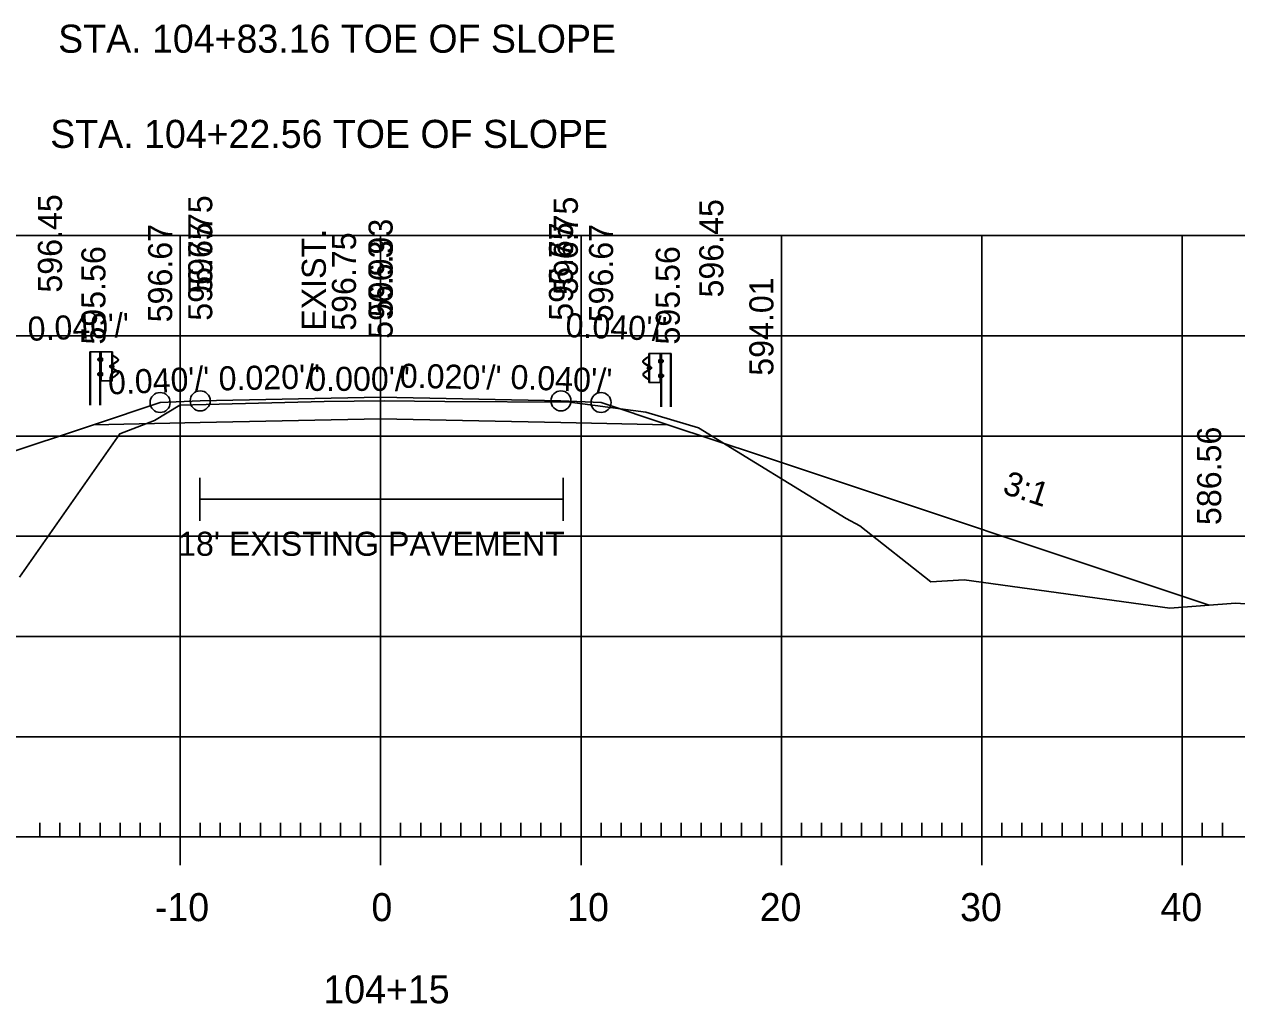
# Model space of a CAD drawing. Extents: x 961436 to 1372525, y 380079 to 2027791.
# Drawn here: x 1371604.7 to 1371665.2, y 380384.1 to 380432.9 of the extents above; entities that cross this region are included whole.
import ezdxf

# ---------------------------------------------------------------- set-up
doc = ezdxf.new("R2010")
doc.units = 0
for name, color, linetype in [('R_Alt Surface', 7, 'Continuous'), ('R_Axis', 7, 'Continuous'), ('R_Axis Annot', 7, 'Continuous'), ('R_Drive', 7, 'Continuous'), ('R_Exist Surface', 7, 'Continuous'), ('R_Fin Surface', 7, 'Continuous'), ('R_Fin Surface Annot', 7, 'Continuous'), ('R_Grid', 7, 'Continuous'), ('R_No Plot', 7, 'Continuous'), ('R_Proposed Road', 7, 'Continuous'), ('R_Xsect Elev', 7, 'Continuous')]:
    doc.layers.add(name, color=color, linetype=linetype)

msp = doc.modelspace()

# ---------------------------------------------------------------- linework, layer by layer
at = {"layer": 'R_Alt Surface'}
msp.add_lwpolyline([(1371608.137, 380412.961), (1371613.467, 380413.068), (1371622.467, 380413.248), (1371631.467, 380413.068), (1371636.797, 380412.961)], dxfattribs=at)
at = {"layer": 'R_Axis'}
for p, q in [((1371612.467, 380390.997), (1371612.467, 380393.797)), ((1371622.467, 380390.997), (1371622.467, 380393.797)), ((1371632.467, 380390.997), (1371632.467, 380393.797)), ((1371642.467, 380390.997), (1371642.467, 380393.797)), ((1371652.467, 380390.997), (1371652.467, 380393.797)), ((1371662.467, 380390.997), (1371662.467, 380393.797)), ((1371605.467, 380392.397), (1371605.467, 380393.097)), ((1371606.467, 380392.397), (1371606.467, 380393.097)), ((1371607.467, 380392.397), (1371607.467, 380393.097)), ((1371608.467, 380392.397), (1371608.467, 380393.097)), ((1371609.467, 380392.397), (1371609.467, 380393.097)), ((1371610.467, 380392.397), (1371610.467, 380393.097)), ((1371611.467, 380392.397), (1371611.467, 380393.097)), ((1371613.467, 380392.397), (1371613.467, 380393.097)), ((1371614.467, 380392.397), (1371614.467, 380393.097)), ((1371615.467, 380392.397), (1371615.467, 380393.097)), ((1371616.467, 380392.397), (1371616.467, 380393.097)), ((1371617.467, 380392.397), (1371617.467, 380393.097)), ((1371618.467, 380392.397), (1371618.467, 380393.097)), ((1371619.467, 380392.397), (1371619.467, 380393.097)), ((1371620.467, 380392.397), (1371620.467, 380393.097)), ((1371621.467, 380392.397), (1371621.467, 380393.097)), ((1371623.467, 380392.397), (1371623.467, 380393.097)), ((1371624.467, 380392.397), (1371624.467, 380393.097)), ((1371625.467, 380392.397), (1371625.467, 380393.097)), ((1371626.467, 380392.397), (1371626.467, 380393.097)), ((1371627.467, 380392.397), (1371627.467, 380393.097)), ((1371628.467, 380392.397), (1371628.467, 380393.097)), ((1371629.467, 380392.397), (1371629.467, 380393.097)), ((1371630.467, 380392.397), (1371630.467, 380393.097)), ((1371631.467, 380392.397), (1371631.467, 380393.097)), ((1371633.467, 380392.397), (1371633.467, 380393.097)), ((1371634.467, 380392.397), (1371634.467, 380393.097)), ((1371635.467, 380392.397), (1371635.467, 380393.097)), ((1371636.467, 380392.397), (1371636.467, 380393.097)), ((1371637.467, 380392.397), (1371637.467, 380393.097)), ((1371638.467, 380392.397), (1371638.467, 380393.097)), ((1371639.467, 380392.397), (1371639.467, 380393.097)), ((1371640.467, 380392.397), (1371640.467, 380393.097)), ((1371641.467, 380392.397), (1371641.467, 380393.097)), ((1371643.467, 380392.397), (1371643.467, 380393.097)), ((1371644.467, 380392.397), (1371644.467, 380393.097)), ((1371645.467, 380392.397), (1371645.467, 380393.097)), ((1371646.467, 380392.397), (1371646.467, 380393.097)), ((1371647.467, 380392.397), (1371647.467, 380393.097)), ((1371648.467, 380392.397), (1371648.467, 380393.097)), ((1371649.467, 380392.397), (1371649.467, 380393.097)), ((1371650.467, 380392.397), (1371650.467, 380393.097)), ((1371651.467, 380392.397), (1371651.467, 380393.097)), ((1371653.467, 380392.397), (1371653.467, 380393.097)), ((1371654.467, 380392.397), (1371654.467, 380393.097)), ((1371655.467, 380392.397), (1371655.467, 380393.097)), ((1371656.467, 380392.397), (1371656.467, 380393.097)), ((1371657.467, 380392.397), (1371657.467, 380393.097)), ((1371658.467, 380392.397), (1371658.467, 380393.097)), ((1371659.467, 380392.397), (1371659.467, 380393.097)), ((1371660.467, 380392.397), (1371660.467, 380393.097)), ((1371661.467, 380392.397), (1371661.467, 380393.097)), ((1371663.467, 380392.397), (1371663.467, 380393.097)), ((1371664.467, 380392.397), (1371664.467, 380393.097)), ((1371482.467, 380392.397), (1371762.467, 380392.397))]:
    msp.add_line(p, q, dxfattribs=at)
at = {"layer": 'R_Drive'}
for p, q in [((1371613.453, 380410.309), (1371613.453, 380408.173)), ((1371631.581, 380410.309), (1371631.581, 380408.173)), ((1371613.453, 380409.241), (1371631.581, 380409.241))]:
    msp.add_line(p, q, dxfattribs=at)
at = {"layer": 'R_Exist Surface'}
msp.add_lwpolyline([(1371604.443, 380405.355), (1371609.452, 380412.515), (1371611.18, 380413.179), (1371612.442, 380413.938), (1371619.651, 380414.114), (1371622.638, 380414.15), (1371625.666, 380414.124), (1371631.905, 380414.093), (1371635.693, 380413.583), (1371638.336, 380412.807), (1371645.705, 380408.284), (1371646.374, 380407.917), (1371649.927, 380405.127), (1371651.591, 380405.225), (1371661.841, 380403.815), (1371665.126, 380404.053), (1371675.073, 380403.38)], dxfattribs=at)
at = {"layer": 'R_Fin Surface'}
msp.add_lwpolyline([(1371574.941, 380401.896), (1371603.467, 380411.405), (1371608.137, 380412.961), (1371611.467, 380414.071), (1371613.467, 380414.151), (1371622.467, 380414.331), (1371631.467, 380414.151), (1371633.467, 380414.071), (1371636.797, 380412.961), (1371641.467, 380411.405), (1371663.809, 380403.957)], dxfattribs=at)
at = {"layer": 'R_Grid'}
for p, q in [((1371482.467, 380422.397), (1371762.467, 380422.397)), ((1371612.467, 380392.397), (1371612.467, 380422.397)), ((1371622.467, 380392.397), (1371622.467, 380422.397)), ((1371632.467, 380392.397), (1371632.467, 380422.397)), ((1371642.467, 380392.397), (1371642.467, 380422.397)), ((1371652.467, 380392.397), (1371652.467, 380422.397)), ((1371662.467, 380392.397), (1371662.467, 380422.397)), ((1371482.467, 380417.397), (1371762.467, 380417.397)), ((1371482.467, 380412.397), (1371762.467, 380412.397)), ((1371482.467, 380407.397), (1371762.467, 380407.397)), ((1371482.467, 380402.397), (1371762.467, 380402.397)), ((1371482.467, 380397.397), (1371762.467, 380397.397)), ((1371482.467, 380392.397), (1371762.467, 380392.397))]:
    msp.add_line(p, q, dxfattribs=at)
at = {"layer": 'R_No Plot'}
for centre in [(1371611.467, 380414.071), (1371613.467, 380414.151), (1371631.467, 380414.151), (1371633.467, 380414.071)]:
    msp.add_circle(centre, 0.5, dxfattribs=at)
at = {"layer": 'R_Proposed Road'}
for p, q in [((1371607.967, 380416.601), (1371607.967, 380413.931)), ((1371607.999, 380416.601), (1371607.999, 380413.931)), ((1371608.392, 380416.166), (1371608.392, 380416.266)), ((1371608.45, 380416.149), (1371608.397, 380416.149)), ((1371608.45, 380416.25), (1371608.398, 380416.25)), ((1371608.45, 380416.182), (1371608.398, 380416.182)), ((1371608.45, 380416.282), (1371608.399, 380416.282)), ((1371608.45, 380416.182), (1371608.405, 380416.182)), ((1371608.45, 380416.149), (1371608.45, 380416.282)), ((1371608.524, 380416.603), (1371608.451, 380416.6)), ((1371608.488, 380413.931), (1371608.488, 380416.603)), ((1371608.524, 380416.603), (1371608.518, 380416.603)), ((1371608.583, 380416.21), (1371608.523, 380416.21)), ((1371608.531, 380416.144), (1371608.584, 380416.144)), ((1371608.532, 380416.276), (1371608.584, 380416.276)), ((1371608.584, 380416.276), (1371608.584, 380416.144)), ((1371609.054, 380415.151), (1371609.054, 380416.595)), ((1371609.207, 380416.374), (1371609.088, 380416.438)), ((1371609.193, 380416.357), (1371609.095, 380416.41)), ((1371609.146, 380416.022), (1371609.328, 380416.133)), ((1371609.159, 380415.999), (1371609.342, 380416.111)), ((1371609.331, 380416.247), (1371609.193, 380416.357)), ((1371609.345, 380416.264), (1371609.207, 380416.374)), ((1371635.589, 380416.184), (1371635.727, 380416.294)), ((1371635.775, 380415.919), (1371635.592, 380416.031)), ((1371635.603, 380416.167), (1371635.741, 380416.277)), ((1371635.789, 380415.942), (1371635.606, 380416.053)), ((1371635.727, 380416.294), (1371635.846, 380416.358)), ((1371635.741, 380416.277), (1371635.84, 380416.33)), ((1371635.88, 380415.071), (1371635.88, 380416.515)), ((1371636.402, 380416.196), (1371636.35, 380416.196)), ((1371636.35, 380416.196), (1371636.35, 380416.064)), ((1371636.403, 380416.064), (1371636.35, 380416.064)), ((1371636.351, 380416.13), (1371636.411, 380416.13)), ((1371636.41, 380416.523), (1371636.416, 380416.523)), ((1371636.41, 380416.523), (1371636.483, 380416.52)), ((1371636.446, 380413.851), (1371636.446, 380416.523)), ((1371636.484, 380416.069), (1371636.484, 380416.202)), ((1371636.484, 380416.202), (1371636.535, 380416.202)), ((1371636.484, 380416.17), (1371636.536, 380416.17)), ((1371636.484, 380416.102), (1371636.53, 380416.102)), ((1371636.484, 380416.102), (1371636.536, 380416.102)), ((1371636.484, 380416.069), (1371636.537, 380416.069)), ((1371636.543, 380416.086), (1371636.543, 380416.186)), ((1371636.935, 380416.521), (1371636.935, 380413.851)), ((1371636.967, 380416.521), (1371636.967, 380413.851)), ((1371608.381, 380415.434), (1371608.381, 380415.534)), ((1371608.44, 380415.517), (1371608.386, 380415.517)), ((1371608.44, 380415.449), (1371608.386, 380415.449)), ((1371608.44, 380415.55), (1371608.388, 380415.55)), ((1371608.44, 380415.449), (1371608.394, 380415.449)), ((1371608.44, 380415.418), (1371608.44, 380415.55)), ((1371608.583, 380415.483), (1371608.523, 380415.483)), ((1371608.584, 380415.55), (1371608.532, 380415.55)), ((1371608.584, 380415.418), (1371608.584, 380415.55)), ((1371608.982, 380415.824), (1371608.982, 380415.925)), ((1371609.04, 380415.808), (1371608.987, 380415.808)), ((1371609.04, 380415.908), (1371608.988, 380415.908)), ((1371609.04, 380415.84), (1371608.988, 380415.84)), ((1371609.04, 380415.941), (1371608.989, 380415.941)), ((1371609.04, 380415.84), (1371608.995, 380415.84)), ((1371609.04, 380415.808), (1371609.04, 380415.941)), ((1371609.096, 380415.809), (1371609.098, 380415.948)), ((1371609.121, 380415.808), (1371609.123, 380415.948)), ((1371609.305, 380415.627), (1371609.14, 380415.73)), ((1371609.318, 380415.648), (1371609.154, 380415.751)), ((1371609.199, 380415.382), (1371609.332, 380415.497)), ((1371609.213, 380415.365), (1371609.347, 380415.48)), ((1371635.617, 380415.568), (1371635.78, 380415.671)), ((1371635.63, 380415.547), (1371635.794, 380415.65)), ((1371635.813, 380415.728), (1371635.811, 380415.868)), ((1371635.839, 380415.729), (1371635.837, 380415.868)), ((1371635.894, 380415.728), (1371635.894, 380415.861)), ((1371635.894, 380415.861), (1371635.945, 380415.861)), ((1371635.894, 380415.828), (1371635.946, 380415.828)), ((1371635.894, 380415.76), (1371635.94, 380415.76)), ((1371635.894, 380415.76), (1371635.946, 380415.76)), ((1371635.894, 380415.728), (1371635.947, 380415.728)), ((1371635.952, 380415.744), (1371635.952, 380415.845)), ((1371636.35, 380415.338), (1371636.35, 380415.47)), ((1371636.35, 380415.47), (1371636.402, 380415.47)), ((1371636.495, 380415.338), (1371636.495, 380415.47)), ((1371636.495, 380415.47), (1371636.547, 380415.47)), ((1371636.495, 380415.437), (1371636.548, 380415.437)), ((1371636.553, 380415.354), (1371636.553, 380415.454)), ((1371608.44, 380415.418), (1371608.386, 380415.418)), ((1371608.523, 380415.151), (1371608.487, 380415.151)), ((1371608.584, 380415.418), (1371608.531, 380415.418)), ((1371609.084, 380415.323), (1371609.199, 380415.382)), ((1371609.092, 380415.303), (1371609.213, 380415.365)), ((1371635.721, 380415.285), (1371635.587, 380415.4)), ((1371635.736, 380415.302), (1371635.602, 380415.417)), ((1371635.842, 380415.223), (1371635.721, 380415.285)), ((1371635.85, 380415.243), (1371635.736, 380415.302)), ((1371636.35, 380415.338), (1371636.403, 380415.338)), ((1371636.351, 380415.403), (1371636.411, 380415.403)), ((1371636.411, 380415.071), (1371636.447, 380415.071)), ((1371636.495, 380415.369), (1371636.54, 380415.369)), ((1371636.495, 380415.369), (1371636.548, 380415.369)), ((1371636.495, 380415.338), (1371636.548, 380415.338))]:
    msp.add_line(p, q, dxfattribs=at)
for points in [[(1371607.967, 380416.601), (1371608.451, 380416.6), (1371608.45, 380413.931)], [(1371636.967, 380416.521), (1371636.483, 380416.52), (1371636.485, 380413.851)]]:
    msp.add_lwpolyline(points, dxfattribs=at)
for points in [[(1371608.39, 380416.249), (1371608.39, 380416.183), (1371608.363, 380416.183), (1371608.363, 380416.249)], [(1371608.449, 380416.303), (1371608.449, 380416.125), (1371608.46, 380416.125), (1371608.46, 380416.303)], [(1371609.082, 380416.602), (1371609.081, 380415.151), (1371608.523, 380415.151), (1371608.524, 380416.603)], [(1371608.583, 380416.276), (1371608.583, 380416.144), (1371608.524, 380416.144), (1371608.524, 380416.276)], [(1371635.852, 380416.522), (1371635.854, 380415.071), (1371636.411, 380415.071), (1371636.41, 380416.523)], [(1371636.351, 380416.196), (1371636.351, 380416.064), (1371636.41, 380416.064), (1371636.41, 380416.196)], [(1371636.485, 380416.223), (1371636.485, 380416.045), (1371636.475, 380416.045), (1371636.475, 380416.223)], [(1371636.545, 380416.169), (1371636.545, 380416.103), (1371636.571, 380416.103), (1371636.571, 380416.169)], [(1371608.378, 380415.517), (1371608.378, 380415.451), (1371608.351, 380415.451), (1371608.351, 380415.517)], [(1371608.437, 380415.572), (1371608.437, 380415.393), (1371608.448, 380415.393), (1371608.448, 380415.572)], [(1371608.583, 380415.55), (1371608.583, 380415.418), (1371608.524, 380415.418), (1371608.524, 380415.55)], [(1371608.98, 380415.908), (1371608.98, 380415.841), (1371608.953, 380415.841), (1371608.953, 380415.908)], [(1371609.039, 380415.962), (1371609.039, 380415.784), (1371609.05, 380415.784), (1371609.05, 380415.962)], [(1371635.895, 380415.882), (1371635.895, 380415.704), (1371635.884, 380415.704), (1371635.884, 380415.882)], [(1371635.954, 380415.828), (1371635.954, 380415.761), (1371635.981, 380415.761), (1371635.981, 380415.828)], [(1371636.351, 380415.47), (1371636.351, 380415.338), (1371636.41, 380415.338), (1371636.41, 380415.47)], [(1371636.497, 380415.492), (1371636.497, 380415.313), (1371636.486, 380415.313), (1371636.486, 380415.492)], [(1371636.556, 380415.437), (1371636.556, 380415.371), (1371636.583, 380415.371), (1371636.583, 380415.437)]]:
    msp.add_lwpolyline(points, close=True, dxfattribs=at)
for centre, radius, start, end in [((1371608.415, 380416.265), 0.0234, 134.57445, 222.22441), ((1371608.49, 380416.216), 0.0979, 159.74227, 200.25773), ((1371608.419, 380416.165), 0.0265, 140.93341, 216.62337), ((1371609.296, 380416.191), 0.0658, 299.24991, 57.97825), ((1371609.296, 380416.191), 0.0909, 299.24991, 57.97825), ((1371635.638, 380416.111), 0.0909, 122.02175, 240.75009), ((1371635.638, 380416.111), 0.0658, 122.02175, 240.75009), ((1371636.519, 380416.185), 0.0234, 317.77559, 45.42555), ((1371636.444, 380416.136), 0.0979, 339.74227, 20.25773), ((1371636.516, 380416.085), 0.0265, 323.37663, 39.06659), ((1371608.404, 380415.533), 0.0234, 134.57445, 222.22441), ((1371608.479, 380415.484), 0.0979, 159.74227, 200.25773), ((1371608.407, 380415.433), 0.0265, 140.93341, 216.62337), ((1371609.006, 380415.924), 0.0234, 134.57445, 222.22441), ((1371609.08, 380415.874), 0.0979, 159.74227, 200.25773), ((1371609.009, 380415.824), 0.0265, 140.93341, 216.62337), ((1371609.169, 380415.798), 0.0747, 171.78044, 246.85364), ((1371609.189, 380415.941), 0.0918, 118.10599, 175.04439), ((1371609.115, 380415.87), 0.0481, 282.95537, 86.06973), ((1371609.169, 380415.798), 0.049, 171.78044, 246.85364), ((1371609.189, 380415.941), 0.066, 118.10599, 175.04439), ((1371609.258, 380415.549), 0.0907, 325.21842, 59.11995), ((1371609.258, 380415.549), 0.116, 325.21843, 59.11995), ((1371635.676, 380415.469), 0.116, 120.88005, 214.78158), ((1371635.676, 380415.469), 0.0907, 120.88005, 214.78158), ((1371635.819, 380415.79), 0.0481, 93.93027, 257.04463), ((1371635.746, 380415.861), 0.066, 4.95561, 61.89401), ((1371635.765, 380415.718), 0.049, 293.14636, 8.21956), ((1371635.746, 380415.861), 0.0918, 4.95561, 61.89401), ((1371635.765, 380415.718), 0.0747, 293.14636, 8.21956), ((1371635.929, 380415.844), 0.0234, 317.77559, 45.42555), ((1371635.854, 380415.794), 0.0979, 339.74227, 20.25773), ((1371635.925, 380415.744), 0.0265, 323.37663, 39.06659), ((1371636.53, 380415.453), 0.0234, 317.77559, 45.42555), ((1371636.456, 380415.404), 0.0979, 339.74227, 20.25773), ((1371636.527, 380415.353), 0.0265, 323.37663, 39.06659)]:
    msp.add_arc(centre, radius, start, end, dxfattribs=at)

# ---------------------------------------------------------------- texts
at = {"layer": 'R_Axis Annot'}
for s, p in [('STA. 104+83.16 TOE OF SLOPE', (1371606.38, 380431.52)), ('STA. 104+22.56 TOE OF SLOPE', (1371605.983, 380426.772)), ('-10', (1371611.205, 380388.197)), ('0', (1371622.01, 380388.197)), ('10', (1371631.778, 380388.197)), ('20', (1371641.381, 380388.197)), ('30', (1371651.381, 380388.197)), ('40', (1371661.381, 380388.197)), ('104+15', (1371619.612, 380384.097))]:
    msp.add_text(s, height=1.4, dxfattribs=at).set_placement(p)
at = {"layer": 'R_Fin Surface Annot'}
for s, rotation, p in [('596.45', 90, (1371606.567, 380419.552)), ('596.75', 90, (1371614.067, 380419.499)), ('596.75', 90, (1371632.31, 380419.432)), ('596.45', 90, (1371639.567, 380419.309)), ('596.67', 90, (1371612.067, 380418.071)), ('596.75', 90, (1371614.067, 380418.151)), ('595.67', 90, (1371614.067, 380418.151)), ('596.93', 90, (1371623.067, 380418.331)), ('596.75', 90, (1371632.067, 380418.151)), ('595.67', 90, (1371632.067, 380418.151)), ('596.67', 90, (1371634.067, 380418.071)), ('596.93', 90, (1371623.067, 380417.248)), ('595.56', 90, (1371608.737, 380416.961)), ('595.56', 90, (1371637.397, 380416.961)), ('594.01', 90, (1371642.067, 380415.405)), ("0.040'/'", 2.29061, (1371604.879, 380417.142)), ("0.040'/'", 357.70939, (1371631.678, 380417.338)), ("0.020'/'", 1.14576, (1371614.396, 380414.67)), ("0.040'/'", 2.29061, (1371608.888, 380414.468)), ("0.000'/'", 360, (1371618.858, 380414.651)), ("0.020'/'", 358.85424, (1371623.416, 380414.812)), ("0.040'/'", 357.70939, (1371628.928, 380414.753)), ('586.56', 90, (1371664.409, 380407.957)), ('3:1', 341.56507, (1371653.446, 380409.552))]:
    msp.add_text(s, height=1.2, rotation=rotation, dxfattribs=at).set_placement(p)
msp.add_text("18' EXISTING PAVEMENT", height=1.2, dxfattribs=at).set_placement((1371612.362, 380406.423))
at = {"layer": 'R_Xsect Elev'}
for s, p in [('EXIST. ', (1371619.735, 380417.65)), ('596.75', (1371621.238, 380417.65))]:
    msp.add_text(s, height=1.2, rotation=90, dxfattribs=at).set_placement(p)

doc.saveas('drawing.dxf')
